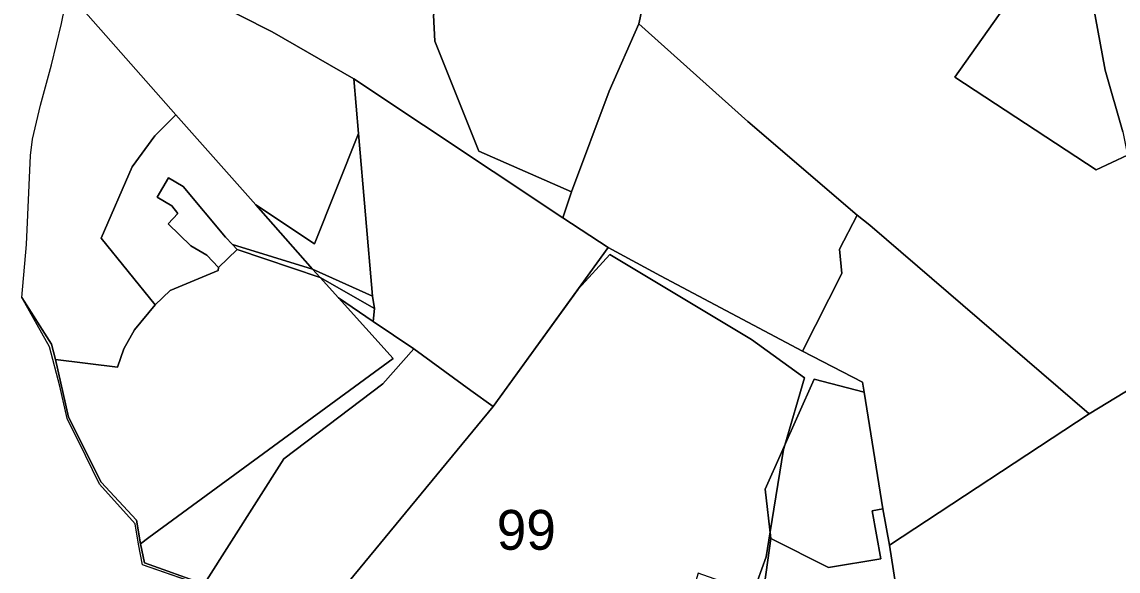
# Model space of a CAD drawing. Extents: x -477304 to -465429, y -1159113 to -1149210.
# Drawn here: x -477066.2 to -476652.8, y -1151175.8 to -1150968.8 of the extents above; entities that cross this region are included whole.
import ezdxf

# ---------------------------------------------------------------- set-up
doc = ezdxf.new("R2010")
doc.units = 0
for name, color, linetype in [('BPEJ_s', 7, 'Continuous'), ('orna_s', 7, 'Continuous'), ('ostatni_s', 7, 'Continuous'), ('PUPFL_s', 7, 'Continuous'), ('trav_porost_s', 7, 'Continuous'), ('voda_s', 7, 'Continuous')]:
    doc.layers.add(name, color=color, linetype=linetype)

msp = doc.modelspace()

# ---------------------------------------------------------------- linework, layer by layer
at = {"layer": 'BPEJ_s'}
for points in [[(-477020.82, -1151173.45), (-477022.27, -1151165.67), (-477023.58, -1151158.02), (-477037.03, -1151143.06), (-477042.28, -1151132.25), (-477049.2, -1151118.26), (-477051.97, -1151106.15), (-477055.89, -1151091.29), (-477066.24, -1151072.69), (-477064.47, -1151052.72), (-477063.02, -1151019.12), (-477062.27, -1151012.97), (-477059.18, -1151000.19), (-477055.06, -1150984.99), (-477051.32, -1150969.33), (-477048.98, -1150957.57)], [(-476997.51, -1151180.8), (-476967.51, -1151133.52), (-476930.08, -1151105.21), (-476918.41, -1151092.06), (-476896.85, -1151107.69), (-476888.48, -1151113.75), (-476856.43, -1151069.51), (-476844.5, -1151056.5), (-476791, -1151088.5), (-476771, -1151103), (-476778.53, -1151128.4), (-476779, -1151130), (-476783.99, -1151161.08), (-476785.5, -1151170.5), (-476790.47, -1151183.99)], [(-476790.47, -1151183.99), (-476785.5, -1151170.5), (-476783.99, -1151161.08), (-476779, -1151130), (-476778.53, -1151128.4), (-476771, -1151103), (-476791, -1151088.5), (-476844.5, -1151056.5), (-476856.43, -1151069.51), (-476888.48, -1151113.75), (-476896.85, -1151107.69), (-476918.41, -1151092.06), (-476930.08, -1151105.21), (-476967.51, -1151133.52), (-476997.51, -1151180.8)], [(-476997.98, -1151181.33), (-477020.82, -1151173.45)]]:
    msp.add_lwpolyline(points, dxfattribs=at)
at = {"layer": 'orna_s'}
msp.add_lwpolyline([(-477007.38, -1151041.03), (-477011.11, -1151044.88), (-477002.54, -1151053.18), (-476996.55, -1151056.65), (-476992.07, -1151061.3), (-476992.19, -1151062.42), (-477010.27, -1151070.07), (-477015.92, -1151075.38), (-477036.31, -1151050.29), (-477024.66, -1151023.35), (-477016.06, -1151011.76), (-477010.54, -1151006.18), (-477008.13, -1151003.75), (-476978.04, -1151037.78), (-476962.21, -1151055.69), (-476956.58, -1151061.94), (-476986.85, -1151052.63), (-476989.51, -1151049.87), (-477005.38, -1151030.78), (-477010.93, -1151027.5), (-477015.26, -1151034.82), (-477009.71, -1151038.1)], close=True, dxfattribs=at)
at = {"layer": 'ostatni_s'}
msp.add_lwpolyline([(-476650.96, -1151010.15), (-476657.66, -1150986.89), (-476663.13, -1150956.76)], dxfattribs=at)
for points in [[(-477009.71, -1151038.1), (-477015.26, -1151034.82), (-477010.93, -1151027.5), (-477005.38, -1151030.78), (-476989.51, -1151049.87), (-476986.85, -1151052.63), (-476985.03, -1151054.52), (-476992.07, -1151061.3), (-476996.55, -1151056.65), (-477002.54, -1151053.18), (-477011.11, -1151044.88), (-477007.38, -1151041.03)], [(-476986.85, -1151052.63), (-476956.58, -1151061.94), (-476953.75, -1151065.09), (-476985.03, -1151054.52)], [(-476934.06, -1151072.16), (-476933.25, -1151076.77), (-476953.75, -1151065.09), (-476956.58, -1151061.94)]]:
    msp.add_lwpolyline(points, close=True, dxfattribs=at)
at = {"layer": 'PUPFL_s'}
for points in [[(-476875.56, -1150932.04), (-476830.86, -1150940.55), (-476845.5, -1150947.38), (-476836.72, -1150956.13), (-476831.04, -1150957.93), (-476833.59, -1150969.48), (-476844.74, -1150994.83), (-476858.92, -1151032.8), (-476893.87, -1151017.5), (-476910.55, -1150975.96), (-476911.05, -1150966.24), (-476893.99, -1150926.34)], [(-476833.59, -1150969.48), (-476792.37, -1151006.26), (-476751.24, -1151041.62), (-476757.9, -1151054.48), (-476756.97, -1151063.57), (-476771.78, -1151092.94), (-476825.35, -1151064.52), (-476845.08, -1151053.85), (-476862.21, -1151042.6), (-476858.92, -1151032.8), (-476844.74, -1150994.83)], [(-476749.12, -1151104.65), (-476771.78, -1151092.94), (-476756.97, -1151063.57), (-476757.9, -1151054.48), (-476751.24, -1151041.62), (-476746.44, -1151045.37), (-476663.71, -1151116.55), (-476739.03, -1151166.11), (-476741.53, -1151152.33), (-476748.54, -1151108.37)], [(-476785.9, -1151144.98), (-476783.7, -1151163.5), (-476786.72, -1151185.25), (-476789.2, -1151184.44), (-476811.2, -1151176.67), (-476818.65, -1151201.46), (-476842.51, -1151221.83), (-476871.58, -1151233.05), (-476896.68, -1151260.12), (-476902.11, -1151281.41), (-476932.77, -1151242.37), (-476964.08, -1151205.43), (-476888.48, -1151113.75), (-476845.08, -1151053.85), (-476825.35, -1151064.52), (-476771.78, -1151092.94), (-476749.12, -1151104.65), (-476748.54, -1151108.37), (-476767.43, -1151103.45)], [(-476970.48, -1151197.22), (-476997.51, -1151180.8), (-476967.51, -1151133.52), (-476930.08, -1151105.21), (-476918.41, -1151092.06), (-476896.85, -1151107.69), (-476888.48, -1151113.75), (-476964.08, -1151205.43)], [(-476742.31, -1151171.25), (-476762.01, -1151174.51), (-476783.7, -1151163.5), (-476785.9, -1151144.98), (-476767.43, -1151103.45), (-476748.54, -1151108.37), (-476741.53, -1151152.33), (-476745.53, -1151153.07)], [(-476783.7, -1151163.5), (-476762.01, -1151174.51), (-476742.31, -1151171.25), (-476745.53, -1151153.07), (-476741.53, -1151152.33), (-476739.03, -1151166.11), (-476733.64, -1151200.69), (-476678.03, -1151267.64), (-476701.48, -1151297.65), (-476735.66, -1151285.01), (-476759, -1151310.63), (-476750.46, -1151319.37), (-476728.26, -1151333.32), (-476735.68, -1151343.95), (-476760, -1151330.69), (-476770.97, -1151316.86), (-476796.2, -1151308.31), (-476788.91, -1151285.1), (-476793.24, -1151269.38), (-476783.77, -1151263.67), (-476785.71, -1151250.99), (-476792.45, -1151234.1), (-476786.72, -1151185.25)]]:
    msp.add_lwpolyline(points, close=True, dxfattribs=at)
for points in [[(-476680.81, -1150942.03), (-476714.37, -1150989.57), (-476661.01, -1151024.56), (-476649.25, -1151018.99)], [(-476633.21, -1151098.11), (-476663.71, -1151116.55), (-476746.44, -1151045.37), (-476751.24, -1151041.62), (-476792.37, -1151006.26), (-476833.59, -1150969.48), (-476831.04, -1150957.93)], [(-476733.64, -1151200.69), (-476739.03, -1151166.11), (-476663.71, -1151116.55), (-476633.21, -1151098.11), (-476633.02, -1151099.3), (-476630.34, -1151114.57), (-476613.58, -1151146.77), (-476602.07, -1151159.87), (-476589.97, -1151170.16), (-476572.29, -1151172.48), (-476554.67, -1151174.97), (-476526.86, -1151161.65), (-476514.97, -1151159.5), (-476503.09, -1151156.42), (-476493.27, -1151154.3), (-476482.43, -1151155.5), (-476477.83, -1151157.79), (-476477.6, -1151162.96), (-476473.1, -1151168.36), (-476483.22, -1151185.06)]]:
    msp.add_lwpolyline(points, dxfattribs=at)
at = {"layer": 'trav_porost_s'}
for points in [[(-477021.36, -1150947.39), (-477019.17, -1150936.36), (-477017.07, -1150937.95), (-476999.7, -1150950.91), (-476958.1, -1150908.9), (-476923.69, -1150922.1), (-476893.99, -1150926.34), (-476911.05, -1150966.24), (-476910.55, -1150975.96), (-476893.87, -1151017.5), (-476858.92, -1151032.8), (-476862.21, -1151042.6), (-476941.07, -1150990.21), (-476971.89, -1150972.53)], [(-476650.96, -1151010.15), (-476649.25, -1151018.99), (-476661.01, -1151024.56), (-476714.37, -1150989.57), (-476680.81, -1150942.03), (-476664.44, -1150949.33), (-476663.13, -1150956.76), (-476657.66, -1150986.89)], [(-477008.13, -1151003.75), (-477034.56, -1150973.88), (-477048.98, -1150957.57), (-477045.43, -1150945.42), (-477044.96, -1150943.97), (-477021.36, -1150947.39), (-476971.89, -1150972.53), (-476941.07, -1150990.21), (-476939.31, -1151010.83), (-476955.83, -1151052.48), (-476978.04, -1151037.78)], [(-477053.52, -1151095.99), (-477055.05, -1151090.22), (-477066.24, -1151072.69), (-477064.47, -1151052.72), (-477063.02, -1151019.12), (-477062.27, -1151012.97), (-477059.18, -1151000.19), (-477055.06, -1150984.99), (-477051.32, -1150969.33), (-477048.98, -1150957.57), (-477034.56, -1150973.88), (-477008.13, -1151003.75), (-477010.54, -1151006.18), (-477016.06, -1151011.76), (-477024.66, -1151023.35), (-477036.31, -1151050.29), (-477015.92, -1151075.38), (-477023.82, -1151084.9), (-477027.86, -1151092.06), (-477030.25, -1151098.95)], [(-476934.06, -1151072.16), (-476939.31, -1151010.83), (-476941.07, -1150990.21), (-476862.21, -1151042.6), (-476845.08, -1151053.85), (-476888.48, -1151113.75), (-476896.85, -1151107.69), (-476918.41, -1151092.06), (-476933.7, -1151081.67), (-476933.25, -1151076.77)], [(-476939.31, -1151010.83), (-476934.06, -1151072.16), (-476956.58, -1151061.94), (-476962.21, -1151055.69), (-476978.04, -1151037.78), (-476955.83, -1151052.48)], [(-477015.92, -1151075.38), (-477010.27, -1151070.07), (-476992.19, -1151062.42), (-476992.07, -1151061.3), (-476985.03, -1151054.52), (-476953.75, -1151065.09), (-476946.85, -1151072.74), (-476926.22, -1151095.63), (-477018.4, -1151163.18), (-477021.55, -1151165.49), (-477022.96, -1151156.68), (-477036.37, -1151142.34), (-477048.62, -1151117.82), (-477053.52, -1151095.99), (-477030.25, -1151098.95), (-477027.86, -1151092.06), (-477023.82, -1151084.9)], [(-476933.25, -1151076.77), (-476933.7, -1151081.67), (-476946.85, -1151072.74), (-476953.75, -1151065.09)], [(-476933.7, -1151081.67), (-476918.41, -1151092.06), (-476930.08, -1151105.21), (-476967.51, -1151133.52), (-476997.51, -1151180.8), (-477020.02, -1151172.74), (-477021.55, -1151165.49), (-477018.4, -1151163.18), (-476926.22, -1151095.63), (-476946.85, -1151072.74)]]:
    msp.add_lwpolyline(points, close=True, dxfattribs=at)
at = {"layer": 'voda_s'}
msp.add_lwpolyline([(-476996.4, -1151181.88), (-477020.82, -1151173.45), (-477022.27, -1151165.67), (-477023.58, -1151158.02), (-477037.03, -1151143.06), (-477042.28, -1151132.25), (-477049.2, -1151118.26), (-477051.97, -1151106.15), (-477055.89, -1151091.29), (-477066.24, -1151072.69), (-477055.05, -1151090.22), (-477053.52, -1151095.99), (-477048.62, -1151117.82), (-477036.37, -1151142.34), (-477022.96, -1151156.68), (-477021.55, -1151165.49), (-477020.02, -1151172.74), (-476997.51, -1151180.8)], dxfattribs=at)

# ---------------------------------------------------------------- texts
at = {"layer": 'BPEJ_s'}
msp.add_text('99', height=15, dxfattribs=at).set_placement((-476887.15, -1151167.77))

doc.saveas('drawing.dxf')
